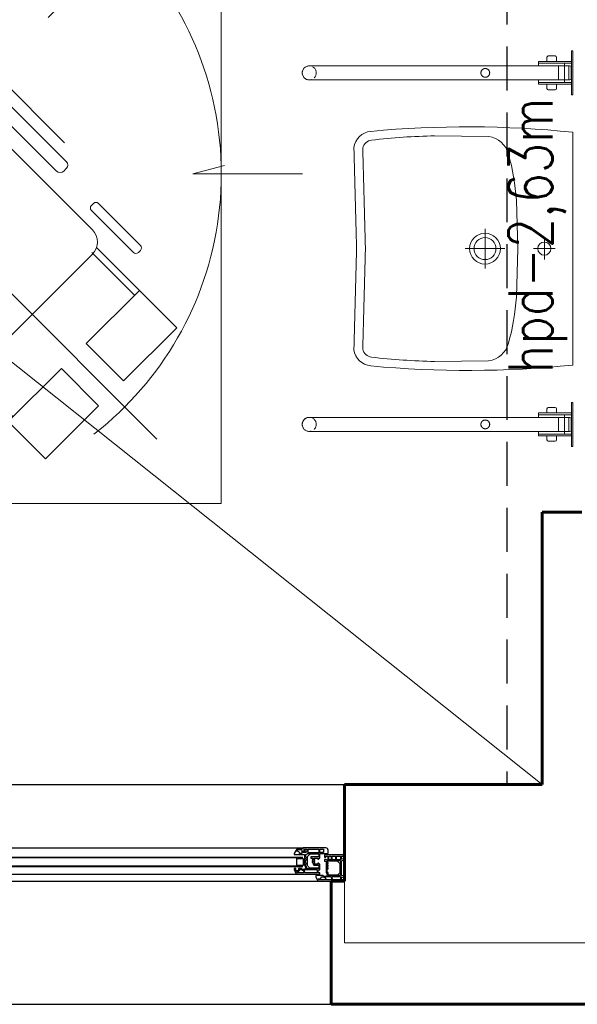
# Model space of a CAD drawing. Header units: millimetres. Extents: x 126553 to 403692, y -95821 to 38049.
# Tile 601 of 656: x 340296 to 340423, y 5993 to 6217. Entities that reach past the tile are written whole.
import ezdxf

# ---------------------------------------------------------------- set-up
doc = ezdxf.new("R2010")
doc.units = ezdxf.units.MM
for name, pattern in [('ACAD_ISO02W100', [15, 12, -3]), ('ACAD_ISO10W100', [18.5, 12, -3, 0.5, -3]), ('DASHED', [15, 10, -5])]:
    doc.linetypes.add(name, pattern=pattern)
for name, color, linetype, lineweight in [('_(02 CIENKA)', 7, 'Continuous', 13), ('_(04 SREDNIA)', 7, 'Continuous', 25), ('_(05 SREDNIA DASHED)', 7, 'DASHED', 25), ('_(08 NAJGRUBSZA)', 7, 'Continuous', 60), ('najcieńsza', 7, 'Continuous', 5), ('opis pomieszczeń', 7, 'Continuous', 13)]:
    doc.layers.add(name, color=color, linetype=linetype, lineweight=lineweight)
doc.styles.add('OPIS', font='romans.shx', dxfattribs={"width": 0.8})

# ---------------------------------------------------------------- blocks, each defined once
blk = doc.blocks.new('A$C26E57F26')
for p, q in [((6.000000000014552, 0), (113.9999999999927, 0)), ((122.0000000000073, 0), (229.9999999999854, -6.821210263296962e-13)), ((10.93402366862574, -1.599999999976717), (109.0659763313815, -1.599999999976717)), ((126.9340236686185, -1.599999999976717), (225.0659763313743, -1.599999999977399)), ((9.399999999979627, -7.599999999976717), (110.6000000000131, -7.599999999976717)), ((125.3999999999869, -7.599999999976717), (226.6000000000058, -7.599999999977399))]:
    blk.add_line(p, q)
for points in [[(0, 0), (0, -0.5), (0.25, -0.5), (0.25, -0.2999999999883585), (0.6500000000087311, -0.3000000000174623), (0.6499999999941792, -1), (0.2500000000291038, -0.8999999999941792), (0, -0.8999999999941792), (0, -1.399999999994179), (0.25, -1.399999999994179), (0.25, -1.209232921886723), (0.6500000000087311, -1.309232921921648), (0.6500000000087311, -4.690767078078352), (0.25, -4.790767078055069), (0.25, -4.599999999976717), (0, -4.599999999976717), (0, -5.099999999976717), (0.2500000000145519, -5.099999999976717), (0.6500000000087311, -5), (0.6499999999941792, -5.699999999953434), (0.25, -5.699999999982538), (0.25, -5.5), (0, -5.5), (0, -6), (4.5, -6), (4.5, -5.5), (4.25, -5.5), (4.25, -5.699999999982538), (3.75, -5.699999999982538), (3.75, -4.899999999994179, -0.4142135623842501), (3.850000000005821, -4.799999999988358), (3.999999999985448, -4.799999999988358), (4.25, -4.949999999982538), (4.5, -4.949999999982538), (4.5, -4.549999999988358), (4.150000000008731, -4.550000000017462), (4.149999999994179, -2.040983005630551), (3.900000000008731, -1.540983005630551, -0.6943257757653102), (4.822526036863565, -1.299999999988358), (6.465976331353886, -1.299999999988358), (6.465976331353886, -1.049999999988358), (6.000000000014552, 0), (0, 0)], [(236, 0), (236, -0.5), (235.75, -0.5), (235.75, -0.2999999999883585), (235.3499999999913, -0.3000000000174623), (235.3500000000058, -1), (235.7499999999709, -0.8999999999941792), (236, -0.8999999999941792), (236, -1.399999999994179), (235.75, -1.399999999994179), (235.75, -1.209232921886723), (235.3499999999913, -1.309232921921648), (235.3499999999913, -4.690767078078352), (235.75, -4.790767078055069), (235.75, -4.599999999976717), (236, -4.599999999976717), (236, -5.099999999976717), (235.7499999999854, -5.099999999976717), (235.3499999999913, -5), (235.3500000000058, -5.699999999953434), (235.75, -5.699999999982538), (235.75, -5.5), (236, -5.5), (236, -6), (231.5, -6), (231.5, -5.5), (231.75, -5.5), (231.75, -5.699999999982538), (232.25, -5.699999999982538), (232.25, -4.899999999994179, 0.4142135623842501), (232.1499999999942, -4.799999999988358), (232.0000000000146, -4.799999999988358), (231.75, -4.949999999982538), (231.5, -4.949999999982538), (231.5, -4.549999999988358), (231.8499999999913, -4.550000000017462), (231.8500000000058, -2.040983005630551), (232.0999999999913, -1.540983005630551, 0.6943257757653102), (231.1774739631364, -1.299999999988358), (229.5340236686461, -1.299999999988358), (229.5340236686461, -1.049999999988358), (229.9999999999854, 0), (236, 0)], [(0.9000000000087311, -4.699999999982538), (0.9000000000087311, -1.299999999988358), (3.69999999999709, -1.299999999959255), (3.69999999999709, -1.699999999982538), (3.750000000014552, -1.799999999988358), (3.700000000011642, -1.799999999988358), (3.700000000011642, -2.000000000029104), (3.849999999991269, -2), (3.900000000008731, -2.099999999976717), (3.900000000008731, -2.849999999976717), (3.69999999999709, -2.849999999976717), (3.69999999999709, -3.049999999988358), (3.900000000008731, -3.049999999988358), (3.900000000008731, -3.449999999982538), (3.69999999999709, -3.449999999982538), (3.69999999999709, -3.649999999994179), (3.900000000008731, -3.650000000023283), (3.900000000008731, -4.049999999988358), (3.69999999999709, -4.049999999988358), (3.69999999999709, -4.25), (3.899999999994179, -4.25), (3.900000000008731, -4.549999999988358, 0.3393928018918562), (3.620871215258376, -4.699999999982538), (0.9000000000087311, -4.699999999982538)], [(3.00155644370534, -1.100000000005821), (2.901556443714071, -0.2999999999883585), (4.110895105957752, -0.2999999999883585), (4.188247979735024, -0.9188229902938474, -0.6395021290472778), (3.897480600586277, -1.099999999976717), (3.00155644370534, -1.100000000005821)], [(5.549999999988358, -1.600000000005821), (5.549999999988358, -1.899999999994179), (5.949999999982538, -1.899999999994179), (5.949999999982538, -2.600000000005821), (5.549999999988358, -2.600000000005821), (5.549999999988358, -3.899999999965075), (5.799999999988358, -3.899999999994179), (5.799999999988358, -4.149999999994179), (6.049999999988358, -4.149999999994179), (6.049999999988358, -3.899999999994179), (6.75, -3.899999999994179, -0.4142135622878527), (6.850000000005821, -3.999999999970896), (6.850000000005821, -4.25), (6.75, -4.25), (6.75, -4.449999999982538), (6.850000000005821, -4.5), (6.850000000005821, -4.699999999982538), (6.75, -4.75), (6.75, -4.949999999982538), (6.850000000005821, -4.949999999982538), (6.850000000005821, -5.299999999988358), (6.049999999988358, -5.299999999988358), (6.049999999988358, -5.049999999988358), (5.799999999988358, -5.049999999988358), (5.799999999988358, -5.299999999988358), (5.549999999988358, -5.299999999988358), (5.549999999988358, -6.299999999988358), (3.699999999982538, -6.299999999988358), (3.699999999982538, -7.099999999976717, 0.414213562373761), (4.199999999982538, -7.599999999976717), (9.39999999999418, -7.599999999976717), (9.39999999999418, -7.5), (10.69999999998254, -7.5), (11.39999999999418, -6.350000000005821), (11.39999999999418, -6.100000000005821), (9.049999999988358, -6.100000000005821), (9.049999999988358, -3.640983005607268), (8.799999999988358, -3.140983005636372, -0.6943257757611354), (9.722526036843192, -2.899999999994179), (10.42818394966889, -2.899999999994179), (10.42818394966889, -2.649999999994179, -0.4142135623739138), (10.67818394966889, -2.399999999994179), (11.00344815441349, -2.399999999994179), (11.07001620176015, -2.549999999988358), (11.07001620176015, -2.900000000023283), (11.39999999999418, -2.899999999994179), (11.39999999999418, -2.650000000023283), (10.93402366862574, -1.599999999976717), (5.549999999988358, -1.600000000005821)], [(4.38554476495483, -0.884745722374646), (4.312451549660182, -0.2999999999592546), (5.84753099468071, -0.2999999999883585), (5.95847774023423, -0.5499999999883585), (5.74416028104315, -0.5499999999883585, 0.4142135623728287), (5.24416028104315, -1.049999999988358), (4.861223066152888, -1.049999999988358, 0.1837990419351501), (4.38554476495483, -0.884745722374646)], [(6.199999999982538, -1.899999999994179), (9.010895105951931, -1.900000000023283), (9.088247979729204, -2.518822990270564, 0.1227813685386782), (8.797480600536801, -2.699999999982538), (6.199999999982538, -2.699999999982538), (6.199999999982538, -1.899999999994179)], [(9.212451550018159, -1.899999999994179), (10.7815546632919, -1.899999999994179), (10.89250140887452, -2.149999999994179), (10.67818394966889, -2.149999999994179, 0.4142135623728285), (10.17818394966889, -2.649999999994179), (9.76122306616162, -2.649999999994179, 0.183799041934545), (9.285544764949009, -2.484745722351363), (9.212451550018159, -1.899999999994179)], [(114.4500000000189, -1.600000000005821), (114.4500000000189, -1.899999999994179), (114.0500000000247, -1.899999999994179), (114.0500000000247, -2.600000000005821), (114.4500000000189, -2.600000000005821), (114.4500000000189, -3.899999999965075), (114.2000000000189, -3.899999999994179), (114.2000000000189, -4.149999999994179), (113.9500000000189, -4.149999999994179), (113.9500000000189, -3.899999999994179), (113.2500000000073, -3.899999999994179, 0.4142135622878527), (113.1500000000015, -3.999999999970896), (113.1500000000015, -4.25), (113.2500000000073, -4.25), (113.2500000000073, -4.449999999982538), (113.1500000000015, -4.5), (113.1500000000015, -4.699999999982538), (113.2500000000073, -4.75), (113.2500000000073, -4.949999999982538), (113.1500000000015, -4.949999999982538), (113.1500000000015, -5.299999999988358), (113.9500000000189, -5.299999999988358), (113.9500000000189, -5.049999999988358), (114.2000000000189, -5.049999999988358), (114.2000000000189, -5.299999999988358), (114.4500000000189, -5.299999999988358), (114.4500000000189, -6.299999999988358), (116.3000000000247, -6.299999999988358), (116.3000000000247, -7.099999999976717, -0.414213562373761), (115.8000000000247, -7.599999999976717), (110.6000000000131, -7.599999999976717), (110.6000000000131, -7.5), (109.3000000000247, -7.5), (108.6000000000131, -6.350000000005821), (108.6000000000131, -6.100000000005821), (110.9500000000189, -6.100000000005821), (110.9500000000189, -3.640983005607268), (111.2000000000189, -3.140983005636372, 0.6943257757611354), (110.2774739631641, -2.899999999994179), (109.5718160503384, -2.899999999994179), (109.5718160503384, -2.649999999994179, 0.4142135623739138), (109.3218160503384, -2.399999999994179), (108.9965518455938, -2.399999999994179), (108.9299837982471, -2.549999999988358), (108.9299837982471, -2.900000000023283), (108.6000000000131, -2.899999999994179), (108.6000000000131, -2.650000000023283), (109.0659763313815, -1.599999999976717), (114.4500000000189, -1.600000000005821)], [(110.7875484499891, -1.899999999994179), (109.2184453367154, -1.899999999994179), (109.1074985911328, -2.149999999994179), (109.3218160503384, -2.149999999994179, -0.4142135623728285), (109.8218160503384, -2.649999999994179), (110.2387769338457, -2.649999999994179, -0.183799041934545), (110.7144552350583, -2.484745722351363), (110.7875484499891, -1.899999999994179)], [(113.8000000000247, -1.899999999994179), (110.9891048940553, -1.900000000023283), (110.9117520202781, -2.518822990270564, -0.1227813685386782), (111.2025193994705, -2.699999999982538), (113.8000000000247, -2.699999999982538), (113.8000000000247, -1.899999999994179)], [(115.6144552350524, -0.884745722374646), (115.6875484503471, -0.2999999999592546), (114.1524690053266, -0.2999999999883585), (114.041522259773, -0.5499999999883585), (114.2558397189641, -0.5499999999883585, -0.4142135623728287), (114.7558397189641, -1.049999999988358), (115.1387769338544, -1.049999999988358, -0.1837990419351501), (115.6144552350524, -0.884745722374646)], [(116.9984435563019, -1.100000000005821), (117.0984435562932, -0.2999999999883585), (115.8891048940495, -0.2999999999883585), (115.8117520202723, -0.9188229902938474, 0.6395021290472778), (116.102519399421, -1.099999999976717), (116.9984435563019, -1.100000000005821)], [(119.0015564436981, -1.100000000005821), (118.9015564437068, -0.2999999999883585), (120.1108951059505, -0.2999999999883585), (120.1882479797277, -0.9188229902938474, -0.6395021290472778), (119.897480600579, -1.099999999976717), (119.0015564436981, -1.100000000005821)], [(121.5499999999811, -1.600000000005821), (121.5499999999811, -1.899999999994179), (121.9499999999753, -1.899999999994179), (121.9499999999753, -2.600000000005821), (121.5499999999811, -2.600000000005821), (121.5499999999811, -3.899999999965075), (121.7999999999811, -3.899999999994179), (121.7999999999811, -4.149999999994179), (122.0499999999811, -4.149999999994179), (122.0499999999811, -3.899999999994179), (122.7499999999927, -3.899999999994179, -0.4142135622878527), (122.8499999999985, -3.999999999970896), (122.8499999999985, -4.25), (122.7499999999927, -4.25), (122.7499999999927, -4.449999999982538), (122.8499999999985, -4.5), (122.8499999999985, -4.699999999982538), (122.7499999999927, -4.75), (122.7499999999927, -4.949999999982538), (122.8499999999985, -4.949999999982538), (122.8499999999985, -5.299999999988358), (122.0499999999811, -5.299999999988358), (122.0499999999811, -5.049999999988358), (121.7999999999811, -5.049999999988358), (121.7999999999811, -5.299999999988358), (121.5499999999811, -5.299999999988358), (121.5499999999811, -6.299999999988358), (119.6999999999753, -6.299999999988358), (119.6999999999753, -7.099999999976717, 0.414213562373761), (120.1999999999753, -7.599999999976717), (125.3999999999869, -7.599999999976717), (125.3999999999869, -7.5), (126.6999999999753, -7.5), (127.3999999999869, -6.350000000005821), (127.3999999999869, -6.100000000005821), (125.0499999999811, -6.100000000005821), (125.0499999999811, -3.640983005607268), (124.7999999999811, -3.140983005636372, -0.6943257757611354), (125.7225260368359, -2.899999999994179), (126.4281839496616, -2.899999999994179), (126.4281839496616, -2.649999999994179, -0.4142135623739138), (126.6781839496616, -2.399999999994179), (127.0034481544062, -2.399999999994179), (127.0700162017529, -2.549999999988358), (127.0700162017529, -2.900000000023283), (127.3999999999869, -2.899999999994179), (127.3999999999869, -2.650000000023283), (126.9340236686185, -1.599999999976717), (121.5499999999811, -1.600000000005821)], [(120.3855447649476, -0.884745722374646), (120.3124515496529, -0.2999999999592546), (121.8475309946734, -0.2999999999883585), (121.958477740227, -0.5499999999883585), (121.7441602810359, -0.5499999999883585, 0.4142135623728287), (121.2441602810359, -1.049999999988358), (120.8612230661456, -1.049999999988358, 0.1837990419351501), (120.3855447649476, -0.884745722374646)], [(122.1999999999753, -1.899999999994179), (125.0108951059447, -1.900000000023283), (125.0882479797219, -2.518822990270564, 0.1227813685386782), (124.7974806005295, -2.699999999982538), (122.1999999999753, -2.699999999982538), (122.1999999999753, -1.899999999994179)], [(125.2124515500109, -1.899999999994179), (126.7815546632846, -1.899999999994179), (126.8925014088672, -2.149999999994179), (126.6781839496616, -2.149999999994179, 0.4142135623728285), (126.1781839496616, -2.649999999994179), (125.7612230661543, -2.649999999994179, 0.183799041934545), (125.2855447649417, -2.484745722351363), (125.2124515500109, -1.899999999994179)], [(230.4500000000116, -1.600000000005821), (230.4500000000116, -1.899999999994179), (230.0500000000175, -1.899999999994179), (230.0500000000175, -2.600000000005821), (230.4500000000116, -2.600000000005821), (230.4500000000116, -3.899999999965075), (230.2000000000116, -3.899999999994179), (230.2000000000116, -4.149999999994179), (229.9500000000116, -4.149999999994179), (229.9500000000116, -3.899999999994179), (229.25, -3.899999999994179, 0.4142135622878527), (229.1499999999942, -3.999999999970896), (229.1499999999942, -4.25), (229.25, -4.25), (229.25, -4.449999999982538), (229.1499999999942, -4.5), (229.1499999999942, -4.699999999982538), (229.25, -4.75), (229.25, -4.949999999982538), (229.1499999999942, -4.949999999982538), (229.1499999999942, -5.299999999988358), (229.9500000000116, -5.299999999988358), (229.9500000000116, -5.049999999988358), (230.2000000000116, -5.049999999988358), (230.2000000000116, -5.299999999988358), (230.4500000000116, -5.299999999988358), (230.4500000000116, -6.299999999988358), (232.3000000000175, -6.299999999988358), (232.3000000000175, -7.099999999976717, -0.414213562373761), (231.8000000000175, -7.599999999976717), (226.6000000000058, -7.599999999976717), (226.6000000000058, -7.5), (225.3000000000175, -7.5), (224.6000000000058, -6.350000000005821), (224.6000000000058, -6.100000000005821), (226.9500000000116, -6.100000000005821), (226.9500000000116, -3.640983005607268), (227.2000000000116, -3.140983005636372, 0.6943257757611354), (226.2774739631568, -2.899999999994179), (225.5718160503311, -2.899999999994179), (225.5718160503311, -2.649999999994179, 0.4142135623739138), (225.3218160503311, -2.399999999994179), (224.9965518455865, -2.399999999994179), (224.9299837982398, -2.549999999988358), (224.9299837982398, -2.900000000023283), (224.6000000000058, -2.899999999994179), (224.6000000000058, -2.650000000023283), (225.0659763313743, -1.599999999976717), (230.4500000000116, -1.600000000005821)], [(226.7875484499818, -1.899999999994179), (225.2184453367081, -1.899999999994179), (225.1074985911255, -2.149999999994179), (225.3218160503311, -2.149999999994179, -0.4142135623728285), (225.8218160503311, -2.649999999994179), (226.2387769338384, -2.649999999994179, -0.183799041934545), (226.714455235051, -2.484745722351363), (226.7875484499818, -1.899999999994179)], [(229.8000000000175, -1.899999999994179), (226.9891048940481, -1.900000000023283), (226.9117520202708, -2.518822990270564, -0.1227813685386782), (227.2025193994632, -2.699999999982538), (229.8000000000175, -2.699999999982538), (229.8000000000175, -1.899999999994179)], [(231.6144552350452, -0.884745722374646), (231.6875484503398, -0.2999999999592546), (230.1524690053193, -0.2999999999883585), (230.0415222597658, -0.5499999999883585), (230.2558397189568, -0.5499999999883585, -0.4142135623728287), (230.7558397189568, -1.049999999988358), (231.1387769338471, -1.049999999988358, -0.1837990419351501), (231.6144552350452, -0.884745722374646)], [(232.9984435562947, -1.100000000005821), (233.0984435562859, -0.2999999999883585), (231.8891048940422, -0.2999999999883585), (231.811752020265, -0.9188229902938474, 0.6395021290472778), (232.1025193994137, -1.099999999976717), (232.9984435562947, -1.100000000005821)], [(235.0999999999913, -4.699999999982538), (235.0999999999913, -1.299999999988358), (232.3000000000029, -1.299999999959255), (232.3000000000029, -1.699999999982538), (232.2499999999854, -1.799999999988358), (232.2999999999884, -1.799999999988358), (232.2999999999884, -2.000000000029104), (232.1500000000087, -2), (232.0999999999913, -2.099999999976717), (232.0999999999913, -2.849999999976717), (232.3000000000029, -2.849999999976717), (232.3000000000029, -3.049999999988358), (232.0999999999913, -3.049999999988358), (232.0999999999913, -3.449999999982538), (232.3000000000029, -3.449999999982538), (232.3000000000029, -3.649999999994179), (232.0999999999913, -3.650000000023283), (232.0999999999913, -4.049999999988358), (232.3000000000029, -4.049999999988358), (232.3000000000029, -4.25), (232.1000000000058, -4.25), (232.0999999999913, -4.549999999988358, -0.3393928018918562), (232.3791287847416, -4.699999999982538), (235.0999999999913, -4.699999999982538)], [(8.659113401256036, -2.899999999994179, 0.1439330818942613), (8.60000000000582, -3.299999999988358), (8.799999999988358, -3.699999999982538), (8.799999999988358, -3.899999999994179), (8.60000000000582, -3.899999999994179), (8.60000000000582, -4.099999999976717), (8.799999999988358, -4.099999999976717), (8.799999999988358, -4.799999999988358), (8.60000000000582, -4.799999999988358), (8.60000000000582, -5), (8.799999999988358, -5), (8.799999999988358, -5.299999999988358), (8.60000000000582, -5.299999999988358), (8.60000000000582, -5.5), (8.799999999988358, -5.5), (8.799999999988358, -6.08158997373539, 0.09816449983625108), (8.371456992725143, -6.299999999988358), (5.799999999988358, -6.299999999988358), (5.799999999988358, -5.549999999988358), (7.600000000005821, -5.549999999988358), (7.600000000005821, -5.299999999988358), (7.100000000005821, -5.299999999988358), (7.100000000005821, -4.949999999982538), (7.350000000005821, -4.899999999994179), (7.350000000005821, -4.699999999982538), (7.100000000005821, -4.699999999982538), (7.100000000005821, -4.5), (7.350000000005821, -4.5), (7.350000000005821, -4.299999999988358), (7.100000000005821, -4.25), (7.100000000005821, -4, 0.414213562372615), (6.75, -3.649999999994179), (5.799999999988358, -3.649999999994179), (5.799999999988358, -2.899999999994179), (8.659113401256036, -2.899999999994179, 0.1439330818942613)], [(111.3408865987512, -2.899999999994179, -0.1439330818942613), (111.4000000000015, -3.299999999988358), (111.2000000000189, -3.699999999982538), (111.2000000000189, -3.899999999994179), (111.4000000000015, -3.899999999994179), (111.4000000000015, -4.099999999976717), (111.2000000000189, -4.099999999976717), (111.2000000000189, -4.799999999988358), (111.4000000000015, -4.799999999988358), (111.4000000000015, -5), (111.2000000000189, -5), (111.2000000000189, -5.299999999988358), (111.4000000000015, -5.299999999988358), (111.4000000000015, -5.5), (111.2000000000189, -5.5), (111.2000000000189, -6.08158997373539, -0.09816449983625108), (111.6285430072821, -6.299999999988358), (114.2000000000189, -6.299999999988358), (114.2000000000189, -5.549999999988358), (112.4000000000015, -5.549999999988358), (112.4000000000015, -5.299999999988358), (112.9000000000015, -5.299999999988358), (112.9000000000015, -4.949999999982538), (112.6500000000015, -4.899999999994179), (112.6500000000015, -4.699999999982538), (112.9000000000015, -4.699999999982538), (112.9000000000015, -4.5), (112.6500000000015, -4.5), (112.6500000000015, -4.299999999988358), (112.9000000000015, -4.25), (112.9000000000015, -4, -0.414213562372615), (113.2500000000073, -3.649999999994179), (114.2000000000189, -3.649999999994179), (114.2000000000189, -2.899999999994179), (111.3408865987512, -2.899999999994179, -0.1439330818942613)], [(124.6591134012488, -2.899999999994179, 0.1439330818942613), (124.5999999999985, -3.299999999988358), (124.7999999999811, -3.699999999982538), (124.7999999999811, -3.899999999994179), (124.5999999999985, -3.899999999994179), (124.5999999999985, -4.099999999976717), (124.7999999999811, -4.099999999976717), (124.7999999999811, -4.799999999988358), (124.5999999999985, -4.799999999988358), (124.5999999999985, -5), (124.7999999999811, -5), (124.7999999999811, -5.299999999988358), (124.5999999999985, -5.299999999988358), (124.5999999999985, -5.5), (124.7999999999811, -5.5), (124.7999999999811, -6.08158997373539, 0.09816449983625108), (124.3714569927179, -6.299999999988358), (121.7999999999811, -6.299999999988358), (121.7999999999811, -5.549999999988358), (123.5999999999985, -5.549999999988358), (123.5999999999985, -5.299999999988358), (123.0999999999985, -5.299999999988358), (123.0999999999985, -4.949999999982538), (123.3499999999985, -4.899999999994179), (123.3499999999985, -4.699999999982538), (123.0999999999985, -4.699999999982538), (123.0999999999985, -4.5), (123.3499999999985, -4.5), (123.3499999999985, -4.299999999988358), (123.0999999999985, -4.25), (123.0999999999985, -4, 0.414213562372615), (122.7499999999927, -3.649999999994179), (121.7999999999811, -3.649999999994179), (121.7999999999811, -2.899999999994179), (124.6591134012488, -2.899999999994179, 0.1439330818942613)], [(227.340886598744, -2.899999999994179, -0.1439330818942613), (227.3999999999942, -3.299999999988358), (227.2000000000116, -3.699999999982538), (227.2000000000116, -3.899999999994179), (227.3999999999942, -3.899999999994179), (227.3999999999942, -4.099999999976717), (227.2000000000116, -4.099999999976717), (227.2000000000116, -4.799999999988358), (227.3999999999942, -4.799999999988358), (227.3999999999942, -5), (227.2000000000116, -5), (227.2000000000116, -5.299999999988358), (227.3999999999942, -5.299999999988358), (227.3999999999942, -5.5), (227.2000000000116, -5.5), (227.2000000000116, -6.08158997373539, -0.09816449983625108), (227.6285430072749, -6.299999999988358), (230.2000000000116, -6.299999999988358), (230.2000000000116, -5.549999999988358), (228.3999999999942, -5.549999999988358), (228.3999999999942, -5.299999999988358), (228.8999999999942, -5.299999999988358), (228.8999999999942, -4.949999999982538), (228.6499999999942, -4.899999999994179), (228.6499999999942, -4.699999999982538), (228.8999999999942, -4.699999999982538), (228.8999999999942, -4.5), (228.6499999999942, -4.5), (228.6499999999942, -4.299999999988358), (228.8999999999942, -4.25), (228.8999999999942, -4, -0.414213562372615), (229.25, -3.649999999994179), (230.2000000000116, -3.649999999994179), (230.2000000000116, -2.899999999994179), (227.340886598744, -2.899999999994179, -0.1439330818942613)], [(9.64999999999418, -6.350000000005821), (10.17818394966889, -6.350000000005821, 0.4142135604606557), (10.67266641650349, -6.849999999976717), (10.80298017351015, -6.850000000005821), (10.58993669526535, -7.199999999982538), (9.64999999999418, -7.199999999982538), (9.64999999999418, -6.350000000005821)], [(110.3500000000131, -6.350000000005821), (109.8218160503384, -6.350000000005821, -0.4142135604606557), (109.3273335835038, -6.849999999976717), (109.1970198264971, -6.850000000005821), (109.4100633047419, -7.199999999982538), (110.3500000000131, -7.199999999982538), (110.3500000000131, -6.350000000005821)], [(125.6499999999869, -6.350000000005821), (126.1781839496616, -6.350000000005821, 0.4142135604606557), (126.6726664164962, -6.849999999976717), (126.8029801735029, -6.850000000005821), (126.5899366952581, -7.199999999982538), (125.6499999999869, -7.199999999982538), (125.6499999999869, -6.350000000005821)], [(226.3500000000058, -6.350000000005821), (225.8218160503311, -6.350000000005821, -0.4142135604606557), (225.3273335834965, -6.849999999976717), (225.1970198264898, -6.850000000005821), (225.4100633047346, -7.199999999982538), (226.3500000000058, -7.199999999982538), (226.3500000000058, -6.350000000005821)]]:
    blk.add_lwpolyline(points, format="xyb", close=True)
for points in [[(120.4999999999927, -6), (115.5000000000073, -6), (115.5000000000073, -5.5), (115.7500000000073, -5.5), (115.7500000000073, -5.699999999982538), (116.2500000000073, -5.699999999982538), (116.2500000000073, -4.899999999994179, 0.4142135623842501), (116.1500000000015, -4.799999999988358), (116.0000000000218, -4.799999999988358), (115.7500000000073, -4.949999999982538), (115.5000000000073, -4.949999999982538), (115.5000000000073, -4.549999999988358), (115.8499999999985, -4.550000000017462), (115.8500000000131, -2.040983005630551), (116.0999999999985, -1.540983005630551, 0.6943257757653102), (115.1774739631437, -1.299999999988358), (113.5340236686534, -1.299999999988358), (113.5340236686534, -1.049999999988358), (113.9999999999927, 0)], [(120.4999999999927, -6), (120.4999999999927, -5.5), (120.2499999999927, -5.5), (120.2499999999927, -5.699999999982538), (119.7499999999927, -5.699999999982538), (119.7499999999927, -4.899999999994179, -0.4142135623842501), (119.8499999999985, -4.799999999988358), (119.9999999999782, -4.799999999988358), (120.2499999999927, -4.949999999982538), (120.4999999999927, -4.949999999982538), (120.4999999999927, -4.549999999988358), (120.1500000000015, -4.550000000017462), (120.1499999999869, -2.040983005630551), (119.9000000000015, -1.540983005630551, -0.6943257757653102), (120.8225260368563, -1.299999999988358), (122.4659763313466, -1.299999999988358), (122.4659763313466, -1.049999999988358), (122.0000000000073, 0)], [(116.3000000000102, -1.299999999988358), (116.3000000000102, -1.699999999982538), (116.2499999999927, -1.799999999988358), (116.2999999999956, -1.799999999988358), (116.2999999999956, -2.000000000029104), (116.150000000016, -2), (116.0999999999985, -2.099999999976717), (116.0999999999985, -2.849999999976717), (116.3000000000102, -2.849999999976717), (116.3000000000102, -3.049999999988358), (116.0999999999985, -3.049999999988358), (116.0999999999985, -3.449999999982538), (116.3000000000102, -3.449999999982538), (116.3000000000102, -3.649999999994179), (116.0999999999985, -3.650000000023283), (116.0999999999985, -4.049999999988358), (116.3000000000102, -4.049999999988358), (116.3000000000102, -4.25), (116.1000000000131, -4.25), (116.0999999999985, -4.549999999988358, -0.3393928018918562), (116.3791287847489, -4.699999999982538), (116.3791287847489, -4.699999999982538), (119.6208712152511, -4.699999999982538, -0.3393928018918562), (119.9000000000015, -4.549999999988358), (119.8999999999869, -4.25), (119.6999999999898, -4.25), (119.6999999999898, -4.049999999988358), (119.9000000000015, -4.049999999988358), (119.9000000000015, -3.650000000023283), (119.6999999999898, -3.649999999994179), (119.6999999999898, -3.449999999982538), (119.9000000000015, -3.449999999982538), (119.9000000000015, -3.049999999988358), (119.6999999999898, -3.049999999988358), (119.6999999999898, -2.849999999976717), (119.9000000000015, -2.849999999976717), (119.9000000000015, -2.099999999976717), (119.849999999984, -2), (119.7000000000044, -2.000000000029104), (119.7000000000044, -1.799999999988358), (119.7500000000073, -1.799999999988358), (119.6999999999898, -1.699999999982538), (119.6999999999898, -1.299999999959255), (116.3000000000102, -1.299999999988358)]]:
    blk.add_lwpolyline(points, format="xyb")
blk.add_lwpolyline([(122.0000000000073, 0), (113.9999999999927, 0), (113.9999999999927, 0)])
for points in [[(0.9000000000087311, -1.099999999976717), (0.8999999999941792, -0.2999999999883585), (2.700000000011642, -0.3000000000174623), (2.798461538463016, -1.099999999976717), (0.9000000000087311, -1.099999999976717)], [(117.2015384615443, -1.099999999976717), (117.3000000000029, -0.2999999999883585), (118.7000000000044, -0.3000000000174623), (118.7984615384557, -1.099999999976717), (117.2015384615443, -1.099999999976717)], [(235.0999999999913, -1.099999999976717), (235.1000000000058, -0.2999999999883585), (233.2999999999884, -0.3000000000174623), (233.201538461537, -1.099999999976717), (235.0999999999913, -1.099999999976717)], [(9.39999999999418, -5.199999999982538), (9.39999999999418, -3.600000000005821), (10.79999999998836, -3.600000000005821), (10.79999999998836, -5.199999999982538)], [(110.6000000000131, -5.199999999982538), (110.6000000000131, -3.600000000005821), (109.2000000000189, -3.600000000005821), (109.2000000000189, -5.199999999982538)], [(125.3999999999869, -5.199999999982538), (125.3999999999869, -3.600000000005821), (126.7999999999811, -3.600000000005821), (126.7999999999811, -5.199999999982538)], [(226.6000000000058, -5.199999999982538), (226.6000000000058, -3.600000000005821), (225.2000000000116, -3.600000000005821), (225.2000000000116, -5.199999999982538)], [(1.80000000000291, -5.699999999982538), (0.9000000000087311, -5.699999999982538), (0.8999999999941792, -4.899999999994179), (1.80000000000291, -4.899999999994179), (1.80000000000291, -5.699999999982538)], [(2, -4.899999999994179), (2.80000000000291, -4.899999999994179), (2.80000000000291, -5.699999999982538), (2, -5.699999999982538), (2, -4.899999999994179)], [(3, -4.899999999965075), (3.5, -4.899999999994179), (3.5, -5.699999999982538), (3, -5.699999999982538), (3, -4.899999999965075)], [(5.549999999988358, -6.549999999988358), (5.549999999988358, -7.299999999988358), (4.75, -7.299999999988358), (4.75, -6.549999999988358), (5.549999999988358, -6.549999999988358)], [(8.25, -6.5), (8.25, -7.299999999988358), (5.799999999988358, -7.299999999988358), (5.799999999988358, -6.5), (8.25, -6.5)], [(8.758876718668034, -6.500622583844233), (9.39999999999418, -6.54558886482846), (9.39999999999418, -6.87268477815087), (8.75, -6.627185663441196), (8.758876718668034, -6.500622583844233)], [(111.2411232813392, -6.500622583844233), (110.6000000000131, -6.54558886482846), (110.6000000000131, -6.87268477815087), (111.2500000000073, -6.627185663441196), (111.2411232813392, -6.500622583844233)], [(111.7500000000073, -6.5), (111.7500000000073, -7.299999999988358), (114.2000000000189, -7.299999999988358), (114.2000000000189, -6.5), (111.7500000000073, -6.5)], [(114.4500000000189, -6.549999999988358), (114.4500000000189, -7.299999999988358), (115.2500000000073, -7.299999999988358), (115.2500000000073, -6.549999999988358), (114.4500000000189, -6.549999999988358)], [(117.0000000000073, -4.899999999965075), (116.5000000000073, -4.899999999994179), (116.5000000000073, -5.699999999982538), (117.0000000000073, -5.699999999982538), (117.0000000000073, -4.899999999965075)], [(117.9000000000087, -4.899999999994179), (117.2000000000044, -4.899999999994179), (117.2000000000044, -5.699999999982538), (117.9000000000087, -5.699999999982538), (117.9000000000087, -4.899999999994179)], [(118.0999999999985, -4.899999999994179), (118.7999999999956, -4.899999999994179), (118.7999999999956, -5.699999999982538), (118.0999999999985, -5.699999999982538), (118.0999999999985, -4.899999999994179)], [(118.9999999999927, -4.899999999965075), (119.4999999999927, -4.899999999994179), (119.4999999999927, -5.699999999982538), (118.9999999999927, -5.699999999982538), (118.9999999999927, -4.899999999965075)], [(121.5499999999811, -6.549999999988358), (121.5499999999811, -7.299999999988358), (120.7499999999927, -7.299999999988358), (120.7499999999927, -6.549999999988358), (121.5499999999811, -6.549999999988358)], [(124.2499999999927, -6.5), (124.2499999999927, -7.299999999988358), (121.7999999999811, -7.299999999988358), (121.7999999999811, -6.5), (124.2499999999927, -6.5)], [(124.7588767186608, -6.500622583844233), (125.3999999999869, -6.54558886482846), (125.3999999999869, -6.87268477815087), (124.7499999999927, -6.627185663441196), (124.7588767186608, -6.500622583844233)], [(227.241123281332, -6.500622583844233), (226.6000000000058, -6.54558886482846), (226.6000000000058, -6.87268477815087), (227.25, -6.627185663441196), (227.241123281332, -6.500622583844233)], [(227.75, -6.5), (227.75, -7.299999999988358), (230.2000000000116, -7.299999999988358), (230.2000000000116, -6.5), (227.75, -6.5)], [(230.4500000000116, -6.549999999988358), (230.4500000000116, -7.299999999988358), (231.25, -7.299999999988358), (231.25, -6.549999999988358), (230.4500000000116, -6.549999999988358)], [(233, -4.899999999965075), (232.5, -4.899999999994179), (232.5, -5.699999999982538), (233, -5.699999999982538), (233, -4.899999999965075)], [(234, -4.899999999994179), (233.1999999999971, -4.899999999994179), (233.1999999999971, -5.699999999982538), (234, -5.699999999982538), (234, -4.899999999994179)], [(234.1999999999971, -5.699999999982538), (235.0999999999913, -5.699999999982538), (235.1000000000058, -4.899999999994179), (234.1999999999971, -4.899999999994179), (234.1999999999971, -5.699999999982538)], [(8.500000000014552, -6.799999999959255), (9.14999999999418, -7.045499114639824), (9.14999999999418, -7.299999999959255), (8.5, -7.299999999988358), (8.500000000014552, -6.799999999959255)], [(111.4999999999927, -6.799999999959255), (110.8500000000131, -7.045499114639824), (110.8500000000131, -7.299999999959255), (111.5000000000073, -7.299999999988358), (111.4999999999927, -6.799999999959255)], [(124.5000000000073, -6.799999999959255), (125.1499999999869, -7.045499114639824), (125.1499999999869, -7.299999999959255), (124.4999999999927, -7.299999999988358), (124.5000000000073, -6.799999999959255)], [(227.4999999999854, -6.799999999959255), (226.8500000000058, -7.045499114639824), (226.8500000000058, -7.299999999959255), (227.5, -7.299999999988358), (227.4999999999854, -6.799999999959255)]]:
    blk.add_lwpolyline(points, close=True)
for points, const_width in [([(3.600000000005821, -1.424999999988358), (1.551776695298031, -1.424999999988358), (1.024999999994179, -1.95177669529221), (1.024999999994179, -4.04822330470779), (1.551776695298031, -4.574999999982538), (3.600000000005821, -4.574999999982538)], 0.25), ([(232.3999999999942, -1.424999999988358), (234.448223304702, -1.424999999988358), (234.9750000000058, -1.95177669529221), (234.9750000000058, -4.04822330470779), (234.448223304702, -4.574999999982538), (232.3999999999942, -4.574999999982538)], 0.25), ([(5.799999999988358, -3.024999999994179), (7.848223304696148, -3.024999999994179), (8.375, -3.551776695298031), (8.375, -5.648223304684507), (7.848223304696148, -6.174999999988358), (5.799999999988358, -6.174999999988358)], 0.25), ([(9.39999999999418, -3.399999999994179), (110.6000000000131, -3.399999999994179)], 0.4), ([(114.2000000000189, -3.024999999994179), (112.1517766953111, -3.024999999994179), (111.6250000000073, -3.551776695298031), (111.6250000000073, -5.648223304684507), (112.1517766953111, -6.174999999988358), (114.2000000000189, -6.174999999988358)], 0.25), ([(121.7999999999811, -3.024999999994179), (123.8482233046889, -3.024999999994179), (124.3749999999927, -3.551776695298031), (124.3749999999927, -5.648223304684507), (123.8482233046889, -6.174999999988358), (121.7999999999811, -6.174999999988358)], 0.25), ([(125.3999999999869, -3.399999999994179), (226.6000000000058, -3.400000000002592)], 0.4), ([(230.2000000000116, -3.024999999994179), (228.1517766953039, -3.024999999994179), (227.625, -3.551776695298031), (227.625, -5.648223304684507), (228.1517766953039, -6.174999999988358), (230.2000000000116, -6.174999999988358)], 0.25), ([(9.39999999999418, -5.399999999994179), (110.6000000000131, -5.399999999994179)], 0.4), ([(125.3999999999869, -5.399999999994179), (226.6000000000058, -5.400000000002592)], 0.4)]:
    blk.add_lwpolyline(points, dxfattribs=dict(const_width=const_width))
at = {"const_width": 0.25}
blk.add_lwpolyline([(116.5041287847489, -4.574999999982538), (119.4958712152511, -4.574999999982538), (119.4958712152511, -1.424999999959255), (116.5041287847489, -1.424999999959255)], close=True, dxfattribs=at)
blk = doc.blocks.new('FOTEL-K')
at = {"linetype": 'ACAD_ISO10W100'}
for p, q in [((5.633125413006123, 7.569256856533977), (-5.63312541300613, -7.569256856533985)), ((7.56925685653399, -5.633125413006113), (-7.569256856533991, 5.633125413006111))]:
    blk.add_line(p, q, dxfattribs=at)
for p, q in [((0.2218728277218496, 4.360674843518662), (4.187077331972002, 1.409725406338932)), ((-0.0013792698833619, 2.860993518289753), (-0.1076893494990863, 2.718144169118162)), ((0.7984486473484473, 2.265752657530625), (-0.0013792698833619, 2.860993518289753)), ((-0.1076893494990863, 2.718144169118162), (0.637712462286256, 2.163407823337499)), ((1.061873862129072, 2.419039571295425), (5.201162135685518, -0.6614649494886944)), ((1.628589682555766, 2.450516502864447), (1.411515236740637, 2.158832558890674)), ((1.826603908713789, 2.303152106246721), (1.60952946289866, 2.011468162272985)), ((-2.740921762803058, -0.8201424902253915), (-2.634611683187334, -0.6772931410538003)), ((-2.634611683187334, -0.6772931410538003), (-1.889209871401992, -1.232029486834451)), ((-1.941093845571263, -1.415383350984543), (-2.740921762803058, -0.8201424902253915)), ((6.48882101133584, -2.13475839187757), (5.264523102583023, -1.223622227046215)), ((6.591335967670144, -1.997008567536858), (5.367038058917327, -1.085872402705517)), ((-4.113354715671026, -1.464590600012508), (-0.148150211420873, -4.415540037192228)), ((5.289398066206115, -1.263141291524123), (2.728674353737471, -4.703997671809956)), ((2.12699801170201, -4.792233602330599), (-2.012290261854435, -1.711729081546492)), ((-1.662648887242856, -1.971936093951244), (-1.907233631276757, -2.30058575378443)), ((-1.464634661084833, -2.119300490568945), (-1.70921940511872, -2.44795015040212)), ((3.90797499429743, -5.602653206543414), (2.683677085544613, -4.691517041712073)), ((3.805460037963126, -5.740403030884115), (2.581162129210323, -4.829266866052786))]:
    blk.add_line(p, q)
for points in [[(4.297209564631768, 0.7325048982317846), (4.245865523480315, 0.6635136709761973, -0.4142135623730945), (4.065362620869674, 0.6370428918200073), (-0.5570496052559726, 4.077093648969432, -0.414213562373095), (-0.583520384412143, 4.257596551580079), (-0.5321763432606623, 4.326587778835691, -0.414213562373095), (-0.3516734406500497, 4.353058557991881), (4.270738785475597, 0.9130078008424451, -0.414213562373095)], [(6.473195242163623, -0.9940899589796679), (6.427048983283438, -1.05609690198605, -0.4142135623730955), (6.306713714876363, -1.073744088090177), (5.103121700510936, -0.1780174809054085, -0.4142135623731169), (5.085474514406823, -0.05768221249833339), (5.131620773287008, 0.004324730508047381, -0.414213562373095), (5.251956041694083, 0.02197191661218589), (6.455548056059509, -0.8737546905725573, -0.4142135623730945)], [(0.5560100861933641, -4.294562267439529), (0.504666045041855, -4.363553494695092, -0.4142135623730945), (0.3241631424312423, -4.390024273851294), (-4.298249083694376, -0.9499735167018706, -0.414213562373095), (-4.324719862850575, -0.7694706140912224), (-4.273375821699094, -0.7004793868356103, -0.414213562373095), (-4.092872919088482, -0.6740086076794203), (0.5295393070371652, -4.114059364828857, -0.414213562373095)], [(2.810850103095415, -5.915200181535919), (2.8569963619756, -5.853193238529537, 0.4142135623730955), (2.839349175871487, -5.732857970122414), (1.635757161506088, -4.837131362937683, 0.4142135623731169), (1.515421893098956, -4.854778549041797), (1.4692756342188, -4.916785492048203, 0.414213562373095), (1.486922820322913, -5.03712076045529), (2.69051483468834, -5.932847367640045, 0.4142135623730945)]]:
    blk.add_lwpolyline(points, format="xyb", close=True)
for points in [[(7.654935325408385, -2.788551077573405), (6.591335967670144, -1.997008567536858), (5.463673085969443, -3.512254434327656), (6.527272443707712, -4.303796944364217)], [(4.869059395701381, -6.531945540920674), (3.80546003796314, -5.740403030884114), (4.933122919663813, -4.225157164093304), (5.996722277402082, -5.016699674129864)]]:
    blk.add_lwpolyline(points, close=True)
blk.add_circle((-3.552713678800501e-15, -5.329070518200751e-15), 8.291292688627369, dxfattribs=at)
for centre, radius, start, end in [((4.044842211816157, -3.010216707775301), 6.19474970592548, 118.7854875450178, 167.9004436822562), ((4.330283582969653, -3.222645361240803), 6.19474970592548, 118.7854875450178, 167.9004436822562), ((4.944441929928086, -1.006421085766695), 0.43, 323.3429656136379, 53.34296561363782), ((2.383718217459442, -4.44727746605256), 0.43, 233.3429656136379, 323.3429656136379)]:
    blk.add_arc(centre, radius, start, end)
blk = doc.blocks.new('A$C26801F36')
for p, q in [((26.5, 0), (-26.5, 0)), ((0, -4), (0, -9)), ((2.5, -6.5), (-2.5, -6.5)), ((0, -24.5), (0, -15.5)), ((4.5, -20), (-4.5, -20))]:
    blk.add_line(p, q)
for points in [[(-26.5, 0, 0.0491603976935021), (-26.6893728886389, -46, 0.3432964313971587), (-23, -49.82731014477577, 0.0009415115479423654), (-4.729372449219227e-11, -49.20000000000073, 0.0009415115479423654)], [(-4.911271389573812e-11, -49.19999999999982, 0.0009415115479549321), (23, -49.82731014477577, 0.3432964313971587), (26.6893728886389, -46, 0.0491603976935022), (26.5, 0)], [(0, -12.5), (-11.04068597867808, -12.86387461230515, 0.0530147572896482), (-21.5094892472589, -14.66303181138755, 0.3084154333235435), (-25.52563755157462, -19.20588938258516), (-25.68545117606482, -31.46271275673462)], [(0, -12.5), (11.04068597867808, -12.86387461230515, -0.0530147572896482), (21.5094892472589, -14.66303181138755, -0.3084154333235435), (25.52563755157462, -19.20588938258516), (25.68545117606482, -31.46271275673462)], [(-25.68545117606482, -31.46271275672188, 0.02280607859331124), (-24.69860572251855, -45.80655201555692, 0.3241840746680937), (-22.856580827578, -47.82302108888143, 0.0009335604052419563), (-0.05829297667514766, -47.20084969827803)], [(25.68545117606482, -31.46271275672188, -0.02280607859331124), (24.69860572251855, -45.80655201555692, -0.3241840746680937), (22.856580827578, -47.82302108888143, -0.0009335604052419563), (0.05829297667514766, -47.20084969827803)]]:
    blk.add_lwpolyline(points, format="xyb")
for centre, radius in [((0, -6.5), 1.5), ((0, -20), 3.5), ((0, -20), 2.5)]:
    blk.add_circle(centre, radius)
blk = doc.blocks.new('A$C13D21F66')
for p, q in [((0.2999999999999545, 2.599999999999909), (7.799999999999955, 2.599999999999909)), ((3.699999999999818, 3.549999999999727), (3.699999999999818, 2.599999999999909)), ((5.599999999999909, 3.849999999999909), (3.999999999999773, 3.849999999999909)), ((5.899999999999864, 2.599999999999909), (5.899999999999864, 3.549999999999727)), ((7.799999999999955, 2.599999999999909), (5.899999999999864, 2.599999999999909)), ((7.799999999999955, 2.599999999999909), (7.799999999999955, 1.599999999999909)), ((0.2999999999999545, 2.199999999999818), (7.799999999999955, 2.199999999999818)), ((0.3990073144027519, 1.299999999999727), (0.3990073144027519, -1.299999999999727)), ((60, 1.599999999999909), (0.6990073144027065, 1.599999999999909)), ((0.899007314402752, 1.600000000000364), (0.899007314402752, -1.599999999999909)), ((1.899999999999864, 2.199999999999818), (1.900000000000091, -2.199999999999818)), ((3.299007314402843, 1.600000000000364), (3.299007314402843, -1.599999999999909)), ((0.2999999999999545, -2.199999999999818), (7.799999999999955, -2.199999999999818)), ((60, -1.599999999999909), (0.6990073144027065, -1.599999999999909)), ((7.799999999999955, -2.599999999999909), (7.799999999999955, -1.599999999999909)), ((0.2999999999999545, -2.599999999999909), (7.799999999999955, -2.599999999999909)), ((3.699999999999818, -3.549999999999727), (3.699999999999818, -2.599999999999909)), ((5.599999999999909, -3.849999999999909), (3.999999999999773, -3.849999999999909)), ((7.799999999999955, -2.599999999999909), (5.899999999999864, -2.599999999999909)), ((5.899999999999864, -2.599999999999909), (5.899999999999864, -3.549999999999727))]:
    blk.add_line(p, q)
blk.add_lwpolyline([(0, -5), (0.2999999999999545, -5), (0.2999999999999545, 5), (0, 5)], close=True)
at = {"linetype": 'ACAD_ISO02W100', "ltscale": 0.25}
blk.add_circle((60, 0), 1.599999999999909, dxfattribs=at)
for centre, radius, start, end in [((3.999999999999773, 3.549999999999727), 0.3, 90, 180), ((5.599999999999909, 3.549999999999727), 0.3, 0, 90), ((0.6990073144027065, 1.299999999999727), 0.3, 90, 180), ((60, 0), 1.599999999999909, 270, 90), ((0.6990073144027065, -1.299999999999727), 0.3, 180, 270), ((3.999999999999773, -3.549999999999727), 0.3, 180, 270), ((5.599999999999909, -3.549999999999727), 0.3, 270, 0)]:
    blk.add_arc(centre, radius, start, end)
at = {"color": 0, "linetype": 'Continuous', "lineweight": 0}
for points, knots in [([(20.93051202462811, 2.91038304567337e-11), (20.93051202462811, 0.9966910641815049), (19.93382096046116, 0.9966910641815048), (18.93712989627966, 0.9966910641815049), (18.93712989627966, 2.91038304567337e-11)], [0, 0, 0, 15.70796352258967, 15.70796352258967, 31.41592704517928, 31.41592704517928, 31.41592704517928]), ([(18.93712989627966, 2.91038304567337e-11), (18.93712989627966, -0.9966910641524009), (19.93382096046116, -0.9966910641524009), (20.93051202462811, -0.9966910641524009), (20.93051202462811, 2.91038304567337e-11)], [31.41592704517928, 31.41592704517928, 31.41592704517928, 47.12389056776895, 47.12389056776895, 62.83185409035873, 62.83185409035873, 62.83185409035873])]:
    blk.add_rational_spline(points, [1, 0.7071067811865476, 1, 0.7071067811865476, 1], degree=2, knots=knots, dxfattribs=at)

msp = doc.modelspace()

# ---------------------------------------------------------------- linework, layer by layer
at = {"layer": '_(02 CIENKA)'}
for p, q in [((340369.6840924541, 6020.957851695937), (340369.6840924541, 6006.957851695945)), ((340493.6840924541, 6006.95785169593), (340369.6840924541, 6006.95785169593))]:
    msp.add_line(p, q, dxfattribs=at)
at = {"layer": '_(04 SREDNIA)'}
for p, q in [((340133.6840924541, 6042.957851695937), (340369.6840924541, 6042.957851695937)), ((340136.6840924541, 5992.957851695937), (340366.6840924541, 5992.957851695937))]:
    msp.add_line(p, q, dxfattribs=at)
at = {"layer": '_(05 SREDNIA DASHED)'}
msp.add_line((340406.6840924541, 7650.95785169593), (340406.6840924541, 6042.95785169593), dxfattribs=at)
at = {"layer": '_(08 NAJGRUBSZA)'}
for p, q in [((340423.6840924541, 6104.95785169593), (340414.6840924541, 6104.95785169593)), ((340414.6840924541, 6104.95785169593), (340414.6840924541, 6042.95785169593)), ((340369.6840924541, 6020.957851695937), (340369.6840924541, 6042.957851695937)), ((340414.6840924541, 6042.95785169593), (340369.6840924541, 6042.95785169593)), ((340366.6840924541, 6020.957851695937), (340366.6840924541, 5992.957851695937)), ((340366.6840924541, 6020.957851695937), (340369.6840924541, 6020.957851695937)), ((340496.6840924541, 5992.95785169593), (340366.6840924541, 5992.95785169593))]:
    msp.add_line(p, q, dxfattribs=at)
at = {"layer": 'najcieńsza'}
msp.add_line((340271.6840924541, 6156.95785169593), (340414.6840924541, 6042.95785169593), dxfattribs=at)
msp.add_lwpolyline([(340341.6840924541, 6256.95785169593), (340191.6840924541, 6256.95785169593), (340191.6840924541, 6106.95785169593), (340341.6840924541, 6106.95785169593)], close=True, dxfattribs=at)
msp.add_lwpolyline([(340360.1840924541, 6181.95785169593), (340335.1840924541, 6181.95785169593), (340342.4285361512, 6183.898994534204)], dxfattribs=at)

# ---------------------------------------------------------------- block references
at = {"layer": '_(04 SREDNIA)', "xscale": -1, "rotation": 180}
msp.add_blockref('A$C26E57F26', (340133.6840924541, 6020.957851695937), dxfattribs=at)
at = {"layer": 'najcieńsza', "xscale": -9.045634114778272, "yscale": 9.04563411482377, "zscale": 9.045634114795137, "rotation": 98.34296561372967}
msp.add_blockref('FOTEL-K', (340266.6840924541, 6181.95785169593), dxfattribs=at)
at = {"layer": 'najcieńsza', "xscale": -1}
for p in [(340421.6840924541, 6204.95785169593), (340421.6840924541, 6124.95785169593)]:
    msp.add_blockref('A$C13D21F66', p, dxfattribs=at)
at = {"layer": 'najcieńsza', "xscale": -1, "rotation": 270}
msp.add_blockref('A$C26801F36', (340421.6840924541, 6164.95785169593), dxfattribs=at)

# ---------------------------------------------------------------- texts
at = {"layer": 'opis pomieszczeń', "insert": (340413.6840924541, 6167.95785169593), "char_height": 10, "width": 60, "attachment_point": 5, "rotation": 90, "style": 'OPIS'}
msp.add_mtext('hpd-2,63m', dxfattribs=at)

doc.saveas('drawing.dxf')
